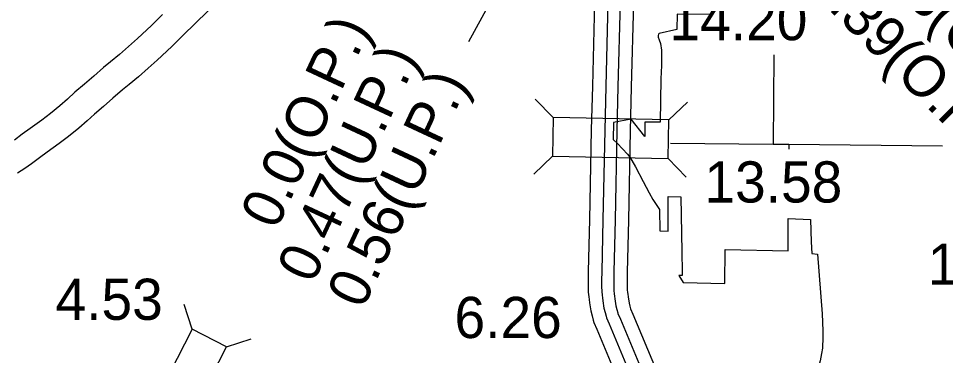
# Model space of a CAD drawing. Extents: x 369523 to 838377, y 495025 to 936819.
# Drawn here: x 649583 to 668587, y 566136 to 573047 of the extents above; entities that cross this region are included whole.
import ezdxf

# ---------------------------------------------------------------- set-up
doc = ezdxf.new("R2010")
doc.units = 0
for name, color, linetype in [('DSN_BRDG_Annotation', 7, 'Continuous'), ('DSN_DRFT_Junk-No-Plot', 7, 'Continuous'), ('Level 1', 7, 'Continuous'), ('Level 11', 7, 'Continuous'), ('Level 15', 7, 'Continuous'), ('Level 2', 7, 'Continuous'), ('Level 21', 7, 'Continuous'), ('Level 22', 7, 'Continuous')]:
    doc.layers.add(name, color=color, linetype=linetype)

msp = doc.modelspace()

# ---------------------------------------------------------------- linework, layer by layer
at = {"layer": 'DSN_DRFT_Junk-No-Plot'}
msp.add_lwpolyline([(658814, 572578), (660958, 576500)], dxfattribs=at)
at = {"layer": 'Level 1'}
for points in [[(661391, 573383), (661347, 571659), (661326, 570764), (661288, 568926), (661264, 567861), (661261, 567679), (661260, 567547), (661264, 567431), (661273, 567340), (661280, 567282), (661291, 567216), (661316, 567053), (661341, 566948), (661364, 566862), (661380, 566814), (661437, 566677), (661916, 565528)], [(661666, 573382), (661621, 571653), (661601, 570758), (661563, 568920), (661539, 567855), (661536, 567676), (661535, 567550), (661539, 567450), (661547, 567370), (661553, 567320), (661563, 567258), (661586, 567106), (661607, 567016), (661628, 566941), (661638, 566910), (661691, 566782), (662170, 565635)], [(661916, 573380), (661871, 571647), (661851, 570752), (661813, 568915), (661789, 567850), (661786, 567673), (661785, 567554), (661788, 567466), (661795, 567398), (661800, 567355), (661810, 567297), (661832, 567153), (661849, 567078), (661867, 567013), (661873, 566996), (661922, 566878), (662400, 565732)], [(662191, 573379), (662146, 571640), (662126, 570746), (662088, 568909), (662064, 567844), (662061, 567669), (662060, 567558), (662063, 567485), (662068, 567428), (662073, 567393), (662081, 567339), (662102, 567206), (662116, 567146), (662131, 567092), (662131, 567092), (662176, 566984), (662653, 565839)]]:
    msp.add_lwpolyline(points, dxfattribs=at)
at = {"layer": 'Level 11'}
for points in [[(653708, 573447), (652957, 572703), (652725, 572473), (652424, 572194), (652241, 572029), (652040, 571848), (651850, 571697), (651716, 571584), (651518, 571412), (651324, 571246), (651139, 571088), (650988, 570946), (650817, 570797), (650608, 570625), (650416, 570481), (650173, 570305), (650012, 570189), (649850, 570068), (649712, 569972), (649559, 569872)], [(652535, 573129), (652309, 572906), (652019, 572637), (651840, 572475), (651652, 572307), (651469, 572161), (651326, 572040), (651126, 571866), (650935, 571702), (650739, 571535), (650584, 571391), (650429, 571254), (650237, 571097), (650060, 570964), (649822, 570791), (649658, 570673), (649499, 570555)]]:
    msp.add_lwpolyline(points, dxfattribs=at)
at = {"layer": 'Level 15'}
msp.add_lwpolyline([(662948, 570490), (665053, 570472), (665379, 570469), (668529, 570438)], dxfattribs=at)
at = {"layer": 'Level 2'}
for points in [[(663757, 573129), (663083, 573135), (663080, 572825), (662715, 572740), (662703, 572727)], [(662703, 572727), (662700, 572698), (662700, 572663), (662718, 572608), (662742, 572538), (662762, 572400), (662768, 572086), (662751, 571807), (662741, 570919)], [(661781, 570913), (661771, 570569)], [(662741, 570919), (662423, 570922), (662421, 570630), (662143, 570983), (661781, 570913)], [(661771, 570569), (661862, 570486), (661966, 570374), (662067, 570262), (662114, 570202), (662156, 570132), (662231, 570007), (662390, 569706), (662509, 569469), (662590, 569334), (662680, 569194), (662725, 569131)], [(662725, 569131), (662728, 568690), (662900, 568687), (662900, 569398), (663159, 569393), (663179, 568261), (663191, 567852), (663191, 567776), (663121, 567777)], [(663121, 567777), (663211, 567631), (664061, 567615), (664073, 568309), (665361, 568284), (665360, 568944), (665817, 568928)], [(665817, 568928), (665832, 568464), (665849, 568227)], [(665964, 568217), (666056, 566991), (666075, 566640), (666075, 566533), (666072, 566435), (666069, 566360), (666063, 566288), (666045, 566174), (666015, 566026), (665957, 565799), (665910, 565654), (665859, 565518), (665811, 565400), (665769, 565301), (665437, 564612), (664288, 562136)], [(665849, 568227), (665964, 568217)]]:
    msp.add_lwpolyline(points, dxfattribs=at)
at = {"layer": 'Level 21'}
for p, q in [((660543, 571015), (660177, 571396)), ((662918, 570966), (663299, 571332)), ((660527, 570223), (660146, 569857)), ((662902, 570174), (663268, 569794)), ((653142, 566677), (652980, 567179)), ((653847, 566316), (654350, 566479))]:
    msp.add_line(p, q, dxfattribs=at)
for points in [[(660527, 570223), (662902, 570174), (662918, 570966), (660543, 571015)], [(653142, 566677), (652061, 564561), (652766, 564201), (653847, 566316)]]:
    msp.add_lwpolyline(points, close=True, dxfattribs=at)
at = {"layer": 'Level 22'}
for points in [[(665069, 572304), (665053, 570472)], [(665379, 570469), (665378, 570366)]]:
    msp.add_lwpolyline(points, dxfattribs=at)

# ---------------------------------------------------------------- texts
at = {"layer": 'DSN_BRDG_Annotation'}
msp.add_text('0.0(O.P.)', height=844.8, rotation=65, dxfattribs=at).set_placement((654868, 568691))
msp.add_text('6.26', height=844.8, dxfattribs=at).set_placement((658521, 566493))
at = {"layer": 'DSN_DRFT_Junk-No-Plot'}
for s, rotation, p in [('14.93(O.P.)', 315, (666196, 574980)), ('14.39(O.P.)', 315, (665277, 574144)), ('0.0(O.P.)', 65, (654868, 568691)), ('0.47(U.P.)', 65, (655616, 567583)), ('0.56(U.P.)', 65, (656640, 567062))]:
    msp.add_text(s, height=844.8, rotation=rotation, dxfattribs=at).set_placement(p)
for s, p in [('14.20', (662929, 572603)), ('13.58', (663645, 569273)), ('4.53', (650341, 566866))]:
    msp.add_text(s, height=844.8, dxfattribs=at).set_placement(p)
at = {"layer": 'Level 22'}
msp.add_text('1', height=845, dxfattribs=at).set_placement((668224, 567586))

doc.saveas('drawing.dxf')
